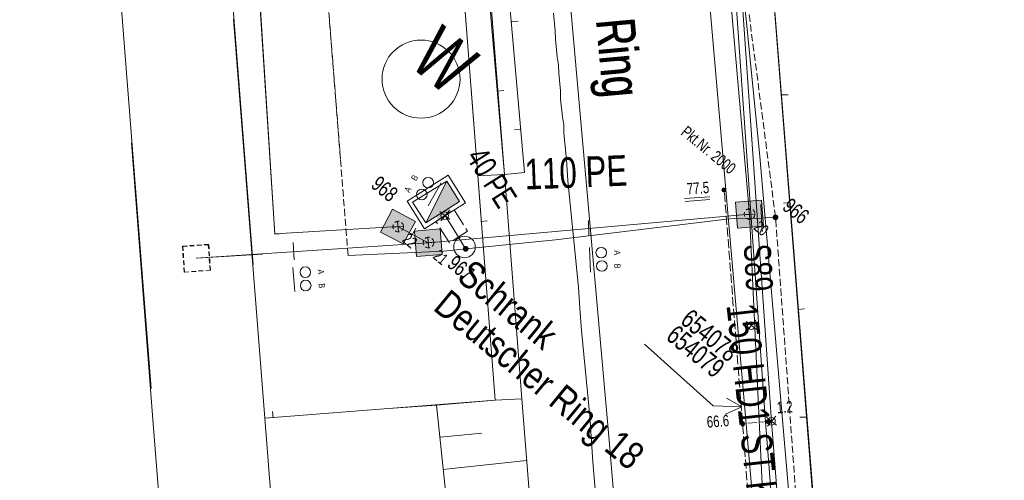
# Model space of a CAD drawing. Header units: metres. Extents: x -740 to 758, y -633 to 854.
# Tile 518 of 656: x -131 to -85, y -65 to -43. Entities that reach past the tile are written whole.
import ezdxf

# ---------------------------------------------------------------- set-up
doc = ezdxf.new("R2010")
doc.units = ezdxf.units.M
doc.header["$MEASUREMENT"] = 0
for name, pattern in [('208_125', [0.3328, 0.208, -0.1248]), ('333_125', [0.4576, 0.3328, -0.1248]), ('416_125', [0.5408, 0.416, -0.1248]), ('416_416', [0.832, 0.416, -0.416]), ('832_208', [1.04, 0.832, -0.208])]:
    doc.linetypes.add(name, pattern=pattern)
for name, color, linetype in [('Gas.LOVION', 7, 'Continuous'), ('Gis.LOVION', 7, 'Continuous'), ('Grundkarte.LOVION', 7, 'Continuous'), ('Strom.LOVION', 7, 'Continuous'), ('StromBemass.LOVION', 7, 'Continuous'), ('Telko.LOVION', 7, 'Continuous'), ('Wasser.LOVION', 7, 'Continuous'), ('wasser_projekt.LOVION', 7, 'Continuous')]:
    doc.layers.add(name, color=color, linetype=linetype)
doc.styles.add('ERSTELLTER_STIL_1', font='arial.ttf')

msp = doc.modelspace()

# ---------------------------------------------------------------- hatches: boundary and pattern name
at = {"layer": 'StromBemass.LOVION', "linetype": 'Continuous', "lineweight": 13}
for points in [[(-98.246, -51.363), (-98.239, -51.354), (-98.233, -51.344), (-98.229, -51.333), (-98.226, -51.321), (-98.225, -51.31), (-98.225, -51.298), (-98.226, -51.287), (-98.229, -51.275), (-98.234, -51.265), (-98.239, -51.254), (-98.246, -51.245), (-98.254, -51.237), (-98.263, -51.229), (-98.273, -51.223), (-98.284, -51.218), (-98.295, -51.215), (-98.306, -51.212), (-98.318, -51.212), (-98.329, -51.212), (-98.341, -51.215), (-98.352, -51.218), (-98.362, -51.223), (-98.372, -51.23), (-98.381, -51.237), (-98.389, -51.246), (-98.396, -51.255), (-98.401, -51.265), (-98.406, -51.276), (-98.409, -51.287), (-98.41, -51.299), (-98.41, -51.31), (-98.408, -51.322), (-98.405, -51.333), (-98.401, -51.344), (-98.396, -51.354), (-98.389, -51.364), (-98.381, -51.372), (-98.372, -51.38), (-98.362, -51.386), (-98.351, -51.391), (-98.34, -51.394), (-98.329, -51.396), (-98.317, -51.397), (-98.306, -51.396), (-98.294, -51.394), (-98.283, -51.39), (-98.273, -51.385), (-98.263, -51.379), (-98.254, -51.372)], [(-97.374, -62.228), (-97.368, -62.219), (-97.362, -62.208), (-97.358, -62.197), (-97.355, -62.186), (-97.353, -62.174), (-97.353, -62.162), (-97.355, -62.151), (-97.358, -62.139), (-97.362, -62.128), (-97.368, -62.118), (-97.375, -62.108), (-97.383, -62.1), (-97.392, -62.092), (-97.402, -62.086), (-97.413, -62.081), (-97.424, -62.077), (-97.436, -62.075), (-97.448, -62.074), (-97.459, -62.075), (-97.471, -62.077), (-97.482, -62.081), (-97.493, -62.086), (-97.503, -62.092), (-97.512, -62.1), (-97.52, -62.109), (-97.527, -62.118), (-97.533, -62.129), (-97.537, -62.14), (-97.54, -62.151), (-97.542, -62.163), (-97.541, -62.175), (-97.54, -62.187), (-97.537, -62.198), (-97.533, -62.209), (-97.527, -62.219), (-97.52, -62.229), (-97.512, -62.238), (-97.503, -62.245), (-97.493, -62.251), (-97.482, -62.256), (-97.471, -62.26), (-97.459, -62.262), (-97.447, -62.263), (-97.435, -62.262), (-97.424, -62.26), (-97.412, -62.256), (-97.402, -62.251), (-97.392, -62.245), (-97.383, -62.237)], [(-96.187, -62.13), (-96.18, -62.121), (-96.174, -62.11), (-96.17, -62.099), (-96.167, -62.088), (-96.166, -62.076), (-96.166, -62.064), (-96.167, -62.053), (-96.17, -62.041), (-96.175, -62.03), (-96.18, -62.02), (-96.187, -62.01), (-96.195, -62.002), (-96.205, -61.994), (-96.215, -61.988), (-96.225, -61.983), (-96.236, -61.979), (-96.248, -61.977), (-96.26, -61.977), (-96.272, -61.977), (-96.283, -61.98), (-96.294, -61.983), (-96.305, -61.988), (-96.315, -61.995), (-96.324, -62.002), (-96.332, -62.011), (-96.339, -62.02), (-96.345, -62.031), (-96.349, -62.042), (-96.352, -62.053), (-96.353, -62.065), (-96.353, -62.077), (-96.352, -62.088), (-96.349, -62.1), (-96.344, -62.111), (-96.339, -62.121), (-96.332, -62.131), (-96.324, -62.139), (-96.314, -62.147), (-96.304, -62.153), (-96.294, -62.158), (-96.283, -62.162), (-96.271, -62.164), (-96.259, -62.164), (-96.247, -62.164), (-96.236, -62.161), (-96.225, -62.158), (-96.214, -62.153), (-96.204, -62.146), (-96.195, -62.139)]]:
    msp.add_hatch(color=7, dxfattribs=at).paths.add_polyline_path(points)
at = {"layer": 'Telko.LOVION', "linetype": 'Continuous', "lineweight": 13}
for points in [[(-97.774, -51.874), (-97.686, -53.078), (-96.482, -52.99), (-96.57, -51.786)], [(-112.642, -52.767), (-113.703, -52.19), (-114.263, -53.265), (-113.205, -53.812)], [(-111.499, -53.113), (-112.687, -53.214), (-112.585, -54.401), (-111.398, -54.3)]]:
    msp.add_hatch(color=7, dxfattribs=at).paths.add_polyline_path(points)
at = {"layer": 'Wasser.LOVION', "linetype": 'Continuous', "lineweight": 13}
for points in [[(-112.162, -52.838), (-110.589, -51.842), (-111.184, -50.895)], [(-111.585, -52.693), (-110.959, -52.292), (-111.153, -51.971), (-111.792, -52.388)], [(-95.819, -52.662), (-95.809, -52.648), (-95.801, -52.634), (-95.795, -52.618), (-95.791, -52.602), (-95.789, -52.586), (-95.789, -52.569), (-95.791, -52.552), (-95.795, -52.536), (-95.801, -52.521), (-95.81, -52.506), (-95.819, -52.493), (-95.831, -52.481), (-95.844, -52.47), (-95.858, -52.461), (-95.873, -52.454), (-95.889, -52.449), (-95.905, -52.446), (-95.922, -52.445), (-95.938, -52.446), (-95.955, -52.449), (-95.97, -52.455), (-95.986, -52.462), (-96, -52.471), (-96.012, -52.481), (-96.024, -52.493), (-96.033, -52.507), (-96.041, -52.522), (-96.048, -52.537), (-96.052, -52.553), (-96.054, -52.57), (-96.054, -52.586), (-96.051, -52.603), (-96.047, -52.619), (-96.041, -52.635), (-96.033, -52.649), (-96.023, -52.663), (-96.012, -52.675), (-95.999, -52.685), (-95.985, -52.694), (-95.97, -52.701), (-95.954, -52.706), (-95.937, -52.709), (-95.921, -52.71), (-95.904, -52.709), (-95.888, -52.706), (-95.872, -52.701), (-95.857, -52.694), (-95.843, -52.685), (-95.83, -52.674)], [(-110.207, -54.121), (-110.197, -54.107), (-110.189, -54.092), (-110.183, -54.077), (-110.179, -54.061), (-110.177, -54.044), (-110.177, -54.027), (-110.179, -54.011), (-110.183, -53.995), (-110.189, -53.979), (-110.197, -53.965), (-110.207, -53.951), (-110.219, -53.939), (-110.231, -53.928), (-110.246, -53.92), (-110.261, -53.912), (-110.277, -53.907), (-110.293, -53.904), (-110.31, -53.903), (-110.326, -53.904), (-110.343, -53.908), (-110.359, -53.913), (-110.374, -53.92), (-110.388, -53.929), (-110.401, -53.94), (-110.412, -53.952), (-110.422, -53.965), (-110.43, -53.98), (-110.436, -53.996), (-110.44, -54.012), (-110.442, -54.028), (-110.442, -54.045), (-110.44, -54.062), (-110.436, -54.078), (-110.429, -54.093), (-110.421, -54.108), (-110.411, -54.121), (-110.4, -54.133), (-110.387, -54.144), (-110.373, -54.153), (-110.358, -54.16), (-110.342, -54.165), (-110.325, -54.168), (-110.309, -54.169), (-110.292, -54.168), (-110.276, -54.165), (-110.26, -54.16), (-110.245, -54.153), (-110.231, -54.144), (-110.218, -54.133)], [(-110.203, -54.123), (-110.193, -54.109), (-110.185, -54.094), (-110.179, -54.079), (-110.175, -54.063), (-110.173, -54.046), (-110.173, -54.029), (-110.175, -54.013), (-110.179, -53.997), (-110.185, -53.981), (-110.194, -53.967), (-110.203, -53.953), (-110.215, -53.941), (-110.228, -53.93), (-110.242, -53.921), (-110.257, -53.914), (-110.273, -53.909), (-110.289, -53.906), (-110.306, -53.905), (-110.323, -53.906), (-110.339, -53.909), (-110.355, -53.915), (-110.37, -53.922), (-110.384, -53.931), (-110.397, -53.942), (-110.408, -53.954), (-110.418, -53.967), (-110.426, -53.982), (-110.432, -53.998), (-110.436, -54.014), (-110.438, -54.03), (-110.438, -54.047), (-110.436, -54.064), (-110.432, -54.08), (-110.426, -54.095), (-110.418, -54.11), (-110.408, -54.123), (-110.396, -54.135), (-110.383, -54.146), (-110.369, -54.155), (-110.354, -54.162), (-110.338, -54.167), (-110.322, -54.17), (-110.305, -54.171), (-110.288, -54.17), (-110.272, -54.167), (-110.256, -54.162), (-110.241, -54.155), (-110.227, -54.146), (-110.214, -54.135)]]:
    msp.add_hatch(color=7, dxfattribs=at).paths.add_polyline_path(points)

# ---------------------------------------------------------------- linework, layer by layer
at = {"layer": 'Gas.LOVION', "color": 1, "linetype": 'Continuous', "lineweight": 18}
msp.add_lwpolyline([(-90.487, -130.18), (-90.516, -129.887), (-90.749, -129.614), (-90.777, -129.026), (-91.412, -119.512), (-92.926, -96.163), (-94.83, -70.798), (-96.651, -49.755), (-98.916, -26.893), (-100.112, -17.833)], dxfattribs=at)
at = {"layer": 'Grundkarte.LOVION', "color": 253, "linetype": 'Continuous', "lineweight": 18}
msp.add_lwpolyline([(-215.428, 117.732), (-210.543, 55.669), (-208.136, 55.845), (-143.025, 61.295), (-141.003, 61.463), (-140.912, 61.443), (-127.765, 42.453), (-127.327, 36.762), (-120.179, -54.783), (-127.327, 36.762), (-127.765, 42.453), (-140.912, 61.443), (-141.003, 61.463), (-143.025, 61.295), (-208.136, 55.845), (-210.543, 55.669), (-215.428, 117.732), (-220.517, 132.899), (-221.857, 149.024), (-220.517, 132.899)], close=True, dxfattribs=at)
at = {"layer": 'Grundkarte.LOVION', "color": 8, "linetype": 'Continuous', "lineweight": 18}
msp.add_lwpolyline([(-215.428, 117.732), (-210.543, 55.669), (-208.136, 55.845), (-143.025, 61.295), (-141.003, 61.463), (-140.912, 61.443), (-127.765, 42.453), (-127.327, 36.762), (-120.179, -54.783), (-127.327, 36.762), (-127.765, 42.453), (-140.912, 61.443), (-141.003, 61.463), (-143.025, 61.295), (-208.136, 55.845), (-210.543, 55.669), (-215.428, 117.732), (-220.517, 132.899), (-221.857, 149.024), (-220.517, 132.899)], close=True, dxfattribs=at)
at = {"layer": 'Grundkarte.LOVION', "color": 253, "linetype": 'Continuous', "lineweight": 18}
for points in [[(-120.179, -54.783), (-127.327, 36.762), (-127.765, 42.453), (-140.912, 61.443), (-139.507, 61.58), (-142.385, 95.554)], [(-102.251, -79.533), (-103.655, -62.764), (-106.285, -33.141), (-106.363, -32.646), (-106.386, -32.412), (-106.452, -32.034), (-106.539, -31.747), (-106.621, -31.518), (-106.837, -31.126), (-107.041, -30.85), (-107.412, -30.384), (-107.943, -29.786), (-108.238, -29.489), (-108.436, -29.272), (-108.661, -29.087), (-108.977, -28.882), (-109.132, -28.808)], [(-90.674, -109.671), (-96.939, -30.483)], [(-96.939, -30.483), (-90.674, -109.671)], [(-99.947, -31.457), (-96.693, -68.97)], [(-111.773, -32.022), (-111.188, -31.965), (-109.745, -50.651), (-108.934, -61.064), (-111.66, -61.301), (-113.89, -61.46), (-119.64, -61.904), (-121.097, -43.367), (-119.64, -61.904), (-116.284, -104.993), (-115.666, -112.824), (-114.13, -132.772), (-119.996, -133.227), (-185.413, -138.264)], [(-148.447, -110.975), (-121.422, -105.348), (-118.892, -105.219), (-118.067, -105.197), (-116.954, -105.088), (-116.401, -105.005), (-116.284, -104.993), (-119.64, -61.904), (-113.89, -61.46), (-111.66, -61.301), (-108.934, -61.064), (-109.745, -50.651), (-111.188, -31.965), (-111.773, -32.022)], [(-111.773, -32.022), (-111.188, -31.965), (-108.934, -61.064), (-113.89, -61.46), (-119.64, -61.904), (-121.097, -43.367)], [(-116.284, -104.993), (-119.64, -61.904), (-113.89, -61.46), (-111.66, -61.301), (-108.934, -61.064), (-109.745, -50.651), (-111.188, -31.965), (-111.773, -32.022)], [(-103.859, -70.351), (-104.398, -63.931), (-104.545, -61.817), (-104.934, -57.835), (-105.005, -56.808), (-105.071, -55.839), (-105.557, -50.862), (-105.622, -49.893), (-105.743, -48.663), (-105.75, -48.28), (-105.817, -47.902), (-105.897, -47.083), (-105.905, -46.699), (-105.985, -45.879), (-105.993, -45.496), (-106.06, -45.118), (-106.14, -44.298), (-106.148, -43.915), (-106.228, -43.095)], [(-106.228, -43.095), (-106.148, -43.915), (-106.14, -44.298), (-106.06, -45.118), (-105.993, -45.496), (-105.985, -45.879), (-105.905, -46.699), (-105.897, -47.083), (-105.817, -47.902), (-105.75, -48.28), (-105.743, -48.663), (-105.622, -49.893), (-105.557, -50.862), (-105.071, -55.839), (-105.005, -56.808), (-104.934, -57.835), (-104.545, -61.817), (-104.398, -63.931), (-103.859, -70.351)], [(-106.228, -43.095), (-106.148, -43.915), (-106.14, -44.298), (-106.06, -45.118), (-105.993, -45.496), (-105.985, -45.879), (-105.905, -46.699), (-105.897, -47.083), (-105.817, -47.902), (-105.75, -48.28), (-105.743, -48.663), (-105.622, -49.893), (-105.557, -50.862), (-105.071, -55.839), (-105.005, -56.808), (-104.934, -57.835), (-104.545, -61.817), (-104.398, -63.931), (-103.859, -70.351)]]:
    msp.add_lwpolyline(points, dxfattribs=at)
at = {"layer": 'Grundkarte.LOVION', "color": 8, "linetype": 'Continuous', "lineweight": 18}
for points in [[(-91.732, -96.741), (-96.939, -30.483), (-96.995, -29.306), (-96.907, -28.086), (-96.697, -26.913), (-96.428, -25.734), (-96.063, -24.634), (-95.58, -23.523), (-95.033, -22.464), (-94.364, -21.453), (-93.63, -20.495), (-92.8, -19.616), (-91.932, -18.821), (-70.791, -20.419)], [(-102.251, -79.533), (-103.655, -62.764), (-106.285, -33.141), (-106.363, -32.646), (-106.386, -32.412), (-106.452, -32.034), (-106.539, -31.747), (-106.621, -31.518), (-106.837, -31.126), (-107.041, -30.85), (-107.412, -30.384), (-107.943, -29.786), (-108.238, -29.489), (-108.436, -29.272), (-108.661, -29.087), (-108.977, -28.882), (-109.132, -28.808)], [(-142.829, -30.191), (-127.369, -29.004), (-124.907, -60.536)], [(-110.268, -30.19), (-108.51, -50.589), (-107.573, -50.498), (-109.449, -29.194)], [(-110.136, -30.029), (-108.387, -52.144), (-107.699, -61.002), (-104.931, -95.962), (-111.034, -122.716), (-101.531, -121.964), (-102.119, -129.558), (-102.288, -130.55), (-102.689, -131.89), (-114.13, -132.772), (-115.666, -112.824), (-116.284, -104.993), (-119.64, -61.904), (-121.097, -43.367), (-119.64, -61.904), (-116.284, -104.993), (-115.666, -112.824), (-114.13, -132.772), (-119.996, -133.227), (-185.413, -138.264)], [(-104.931, -95.962), (-107.699, -61.002), (-108.387, -52.144), (-110.136, -30.029)], [(-90.674, -109.671), (-96.939, -30.483)], [(-96.939, -30.483), (-90.674, -109.671)], [(-96.693, -68.97), (-99.947, -31.457)], [(-111.773, -32.022), (-111.188, -31.965), (-109.745, -50.651)], [(-106.228, -43.095), (-106.148, -43.915), (-106.14, -44.298), (-106.06, -45.118), (-105.993, -45.496), (-105.985, -45.879), (-105.905, -46.699), (-105.897, -47.083), (-105.817, -47.902), (-105.75, -48.28), (-105.743, -48.663), (-105.622, -49.893), (-105.557, -50.862), (-105.071, -55.839), (-105.005, -56.808), (-104.934, -57.835), (-104.545, -61.817), (-104.398, -63.931), (-103.859, -70.351)], [(-107.877, -43.463), (-108.169, -43.492)], [(-108.536, -46.69), (-108.829, -46.719)], [(-95.336, -46.878), (-95.661, -46.88)], [(-108.034, -48.503), (-107.741, -48.475)], [(-125.826, -49.12), (-124.815, -62.173), (-123.685, -76.456), (-123.645, -76.866), (-121.422, -105.348)], [(-108.51, -50.589), (-109.745, -50.651), (-108.934, -61.064)], [(-108.51, -50.589), (-108.387, -52.144)], [(-95.552, -51.923), (-95.259, -51.895)], [(-109.305, -52.736), (-109.598, -52.764)], [(-94.571, -56.822), (-94.863, -56.851)], [(-109.521, -57.781), (-109.196, -57.779)], [(-104.931, -95.962), (-107.699, -61.002)], [(-119.64, -61.904), (-113.89, -61.46)], [(-119.285, -61.603), (-119.256, -61.896)], [(-111.66, -61.301), (-113.89, -61.46)], [(-94.787, -61.868), (-94.462, -61.866)]]:
    msp.add_lwpolyline(points, dxfattribs=at)
at = {"layer": 'Grundkarte.LOVION', "color": 7, "linetype": 'Continuous', "lineweight": 13}
for points in [[(-104.931, -95.962), (-107.699, -61.002), (-108.934, -61.064), (-111.66, -61.301), (-110.822, -69.258)], [(-111.484, -62.791), (-109.552, -62.602)], [(-111.368, -64.287), (-107.477, -63.877)]]:
    msp.add_lwpolyline(points, dxfattribs=at)
at = {"layer": 'Strom.LOVION', "color": 1, "linetype": 'Continuous', "lineweight": 18}
for points in [[(-114.809, -148.045), (-114.895, -146.709), (-114.527, -145.638), (-114.314, -145.248), (-114.081, -145.062), (-113.706, -144.967), (-89.502, -143.428), (-92.284, -110.745), (-92.975, -101.857), (-96.098, -62.055), (-98.297, -30.498), (-98.76, -25.917), (-100.059, -17.769)], [(-141.409, -138.217), (-129.009, -137.02), (-123.902, -136.506), (-117.948, -144.953), (-89.84, -143.151), (-92.577, -110.774), (-93.262, -101.944), (-96.391, -62.084), (-98.59, -30.526), (-98.635, -30.22), (-99.053, -25.946), (-100.31, -18.074)]]:
    msp.add_lwpolyline(points, dxfattribs=at)
at = {"layer": 'Strom.LOVION', "color": 9, "linetype": 'Continuous', "lineweight": 18}
for points in [[(-96.339, -61.857), (-95.873, -62.24)], [(-96.283, -62.28), (-95.9, -61.814)]]:
    msp.add_lwpolyline(points, dxfattribs=at)
msp.add_circle((-96.106, -62.055), 0.178, dxfattribs=at)
at = {"layer": 'StromBemass.LOVION', "color": 7, "linetype": 'Continuous', "lineweight": 13}
for points in [[(-100.14, -51.707), (-98.966, -51.622)], [(-100.112, -51.837), (-98.968, -51.755)]]:
    msp.add_lwpolyline(points, dxfattribs=at)
at = {"layer": 'StromBemass.LOVION', "color": 7, "linetype": '416_125', "lineweight": 13}
for points in [[(-92.235, -128.474), (-92.295, -127.859), (-93.617, -110.861), (-94.322, -101.989), (-98.302, -51.305)], [(-96.245, -62.069), (-97.448, -62.158)]]:
    msp.add_lwpolyline(points, dxfattribs=at)
at = {"layer": 'StromBemass.LOVION', "color": 7, "linetype": 'Continuous', "lineweight": 13}
for centre, radius in [((-98.317, -51.304), 0.0927), ((-97.447, -62.169), 0.0943), ((-96.26, -62.071), 0.0939)]:
    msp.add_circle(centre, radius, dxfattribs=at)
at = {"layer": 'Telko.LOVION', "color": 1, "linetype": 'Continuous', "lineweight": 18}
for points in [[(-118.974, -53.35), (-119.166, -53.354), (-122.973, 6.287), (-126.419, 57.259), (-125.817, 57.598), (-123.776, 58.182), (-123.179, 58.122), (-123.766, 57.932), (-125.058, 57.54), (-124.943, 55.157), (-121.865, 5.08), (-119.874, -29.941), (-112.949, -30.033), (-107.261, -38.181)], [(-129.196, -135.871), (-128.698, -135.822), (-122.632, -135.288), (-122.128, -135.46), (-121.63, -135.412), (-112.251, -134.908), (-94.107, -133.667), (-91.295, -133.554), (-90.845, -133.17), (-92.054, -122.161), (-92.788, -111.784), (-95.065, -84.417), (-96.318, -70.086), (-96.321, -69.599), (-97.128, -52.432), (-100.165, -17.897)], [(-97.128, -52.432), (-112.057, -53.759), (-113.46, -53.009), (-119.176, -53.346), (-119.909, -41.921)], [(-112.057, -53.759), (-122.82, -54.471)], [(-119.74, -54.282), (-122.81, -54.479)]]:
    msp.add_lwpolyline(points, dxfattribs=at)
at = {"layer": 'Telko.LOVION', "color": 7, "linetype": 'Continuous', "lineweight": 13}
for points in [[(-112.047, -52.043), (-111.442, -50.979)], [(-97.362, -52.455), (-96.878, -52.422)], [(-97.151, -52.198), (-97.089, -52.679)], [(-113.695, -53.032), (-113.197, -52.983)], [(-113.47, -52.759), (-113.421, -53.257)], [(-104.607, -52.72), (-104.581, -53.441)], [(-112.903, -53.575), (-112.626, -53.075)], [(-118.324, -53.751), (-118.276, -54.544)], [(-112.291, -53.781), (-111.794, -53.733)], [(-112.067, -53.508), (-112.018, -54.006)], [(-104.559, -53.971), (-104.506, -55.119)], [(-118.329, -54.904), (-118.25, -56.019)], [(-98.199, -60.975), (-97.48, -61.377), (-98.245, -61.718)]]:
    msp.add_lwpolyline(points, dxfattribs=at)
for points in [[(-97.774, -51.874), (-96.57, -51.786), (-96.482, -52.99), (-97.686, -53.078)], [(-97.774, -51.874), (-96.57, -51.786), (-96.482, -52.99), (-97.686, -53.078)], [(-112.642, -52.767), (-113.205, -53.812), (-114.263, -53.265), (-113.703, -52.19)], [(-112.642, -52.767), (-113.205, -53.812), (-114.263, -53.265), (-113.703, -52.19)], [(-111.499, -53.113), (-111.398, -54.3), (-112.585, -54.401), (-112.687, -53.214)], [(-111.499, -53.113), (-111.398, -54.3), (-112.585, -54.401), (-112.687, -53.214)]]:
    msp.add_lwpolyline(points, close=True, dxfattribs=at)
at = {"layer": 'Telko.LOVION', "color": 9, "linetype": '208_125', "lineweight": 18}
for points in [[(-122.262, -53.825), (-122.174, -55.029), (-123.377, -55.117), (-123.465, -53.913)], [(-122.236, -53.847), (-122.164, -55.037), (-123.367, -55.125), (-123.439, -53.935)]]:
    msp.add_lwpolyline(points, close=True, dxfattribs=at)
at = {"layer": 'Telko.LOVION', "color": 9, "linetype": 'Continuous', "lineweight": 18}
for points in [[(-97.262, -57.41), (-96.796, -57.793)], [(-97.262, -57.41), (-96.796, -57.793)], [(-97.262, -57.41), (-96.796, -57.793)], [(-97.235, -57.836), (-96.839, -57.354)], [(-97.235, -57.836), (-96.839, -57.354)], [(-97.235, -57.836), (-96.839, -57.354)]]:
    msp.add_lwpolyline(points, dxfattribs=at)
at = {"layer": 'Telko.LOVION', "color": 49, "linetype": 'Continuous', "lineweight": 18}
msp.add_lwpolyline([(-102.006, -58.465), (-98.815, -61.331), (-97.48, -61.377)], dxfattribs=at)
at = {"layer": 'Telko.LOVION', "color": 7, "linetype": 'Continuous', "lineweight": 13}
for centre, radius in [((-112.05, -50.967), 0.247), ((-112.347, -51.517), 0.249), ((-104.013, -54.216), 0.246), ((-103.985, -54.836), 0.246), ((-117.755, -55.123), 0.247), ((-117.736, -55.742), 0.247)]:
    msp.add_circle(centre, radius, dxfattribs=at)
at = {"layer": 'Telko.LOVION', "color": 7, "linetype": '208_125', "lineweight": 13}
for centre, radius in [((-97.121, -52.425), 0.248), ((-113.441, -53.006), 0.247), ((-112.034, -53.75), 0.247)]:
    msp.add_circle(centre, radius, dxfattribs=at)
at = {"layer": 'Telko.LOVION', "color": 9, "linetype": 'Continuous', "lineweight": 18}
msp.add_circle((-97.038, -57.607), 0.178, dxfattribs=at)
msp.add_circle((-97.038, -57.607), 0.178, dxfattribs=at)
msp.add_circle((-97.038, -57.607), 0.178, dxfattribs=at)
at = {"layer": 'Wasser.LOVION', "color": 150, "linetype": '333_125', "lineweight": 18}
for points in [[(-116.122, -49.879), (-119.123, -11.928)], [(-89.973, -133.78), (-90.15, -131.211), (-90.392, -127.673), (-90.827, -121.716), (-91.017, -118.867), (-91.438, -112.894), (-92.366, -100.985), (-92.817, -95.014), (-95.918, -52.565), (-100.402, -18.186)], [(-115.768, -54.343), (-117.03, -38.418)]]:
    msp.add_lwpolyline(points, dxfattribs=at)
at = {"layer": 'Wasser.LOVION', "color": 7, "linetype": 'Continuous', "lineweight": 13}
for points in [[(-112.224, -53.11), (-110.317, -51.904), (-111.122, -50.623), (-113.029, -51.829)], [(-112.773, -51.878), (-112.162, -52.838), (-110.589, -51.842), (-111.184, -50.895)], [(-112.162, -52.838), (-111.184, -50.895), (-110.589, -51.842)]]:
    msp.add_lwpolyline(points, close=True, dxfattribs=at)
msp.add_lwpolyline([(-96.596, -51.981), (-96.531, -53.246)], dxfattribs=at)
at = {"layer": 'Wasser.LOVION', "color": 150, "linetype": 'Continuous', "lineweight": 18}
for points in [[(-115.768, -54.343), (-111.325, -54.145), (-110.3, -54.045), (-106.13, -53.622), (-98.053, -52.641), (-96.578, -52.615), (-95.918, -52.565)], [(-110.3, -54.045), (-110.367, -53.963), (-110.634, -53.501), (-111.264, -52.499)]]:
    msp.add_lwpolyline(points, dxfattribs=at)
at = {"layer": 'Wasser.LOVION', "color": 7, "linetype": '832_208', "lineweight": 13}
msp.add_lwpolyline([(-111.696, -52.763), (-110.848, -52.222), (-110.218, -53.224), (-111.066, -53.765)], close=True, dxfattribs=at)
at = {"layer": 'Wasser.LOVION', "color": 252, "linetype": '416_416', "lineweight": 18}
msp.add_lwpolyline([(-110.634, -53.501), (-111.264, -52.499)], dxfattribs=at)
at = {"layer": 'Wasser.LOVION', "color": 94, "linetype": 'Continuous', "lineweight": 18}
msp.add_circle((-112.382, -46.156), 1.812, dxfattribs=at)
at = {"layer": 'Wasser.LOVION', "color": 7, "linetype": 'Continuous', "lineweight": 13}
msp.add_circle((-110.363, -53.952), 0.5, dxfattribs=at)
at = {"layer": 'wasser_projekt.LOVION', "color": 9, "linetype": 'Continuous', "lineweight": 18}
for points in [[(-111.505, -52.301), (-111.039, -52.684)], [(-111.462, -52.74), (-111.066, -52.258)]]:
    msp.add_lwpolyline(points, dxfattribs=at)
msp.add_circle((-111.281, -52.496), 0.178, dxfattribs=at)

# ---------------------------------------------------------------- texts
at = {"layer": 'Gas.LOVION', "color": 1, "linetype": 'Continuous', "lineweight": 18, "insert": (-98.625, -56.71), "char_height": 1.42278, "attachment_point": 7, "rotation": 276.2446, "style": 'ERSTELLTER_STIL_1'}
msp.add_mtext('{\\A1;\\W0.72073x;150 HD1 ST KA (1975)}', dxfattribs=at)
at = {"layer": 'Gis.LOVION', "color": 44, "linetype": 'Continuous', "lineweight": 18, "attachment_point": 7, "style": 'ERSTELLTER_STIL_1'}
for s, insert, char_height, rotation in [('{\\A1;\\W0.71562x;zu Deutscher Ring}', (-105.802, -32.528), 1.77843, 275.2446), ('{\\A1;\\W0.71562x;zu Deutscher Ring}', (-105.791, -32.56), 1.77843, 275.2451), ('{\\A1;\\W0.71561x;zu Deutscher Ring}', (-105.776, -32.55), 1.77845, 275.2446)]:
    msp.add_mtext(s, dxfattribs=dict(at, insert=insert, char_height=char_height, rotation=rotation))
at = {"layer": 'Strom.LOVION', "color": 1, "linetype": 'Continuous', "lineweight": 18, "insert": (-100.358, -48.709), "char_height": 0.53354, "attachment_point": 7, "rotation": 320.584, "style": 'ERSTELLTER_STIL_1'}
msp.add_mtext('{\\A1;\\W0.72275x;Pkt.Nr. 2000}', dxfattribs=at)
at = {"layer": 'Strom.LOVION', "color": 7, "linetype": 'Continuous', "lineweight": 13, "attachment_point": 7, "style": 'ERSTELLTER_STIL_1'}
for insert, char_height, rotation in [((-95.699, -62.061), 0.44461, 320.5841), ((-95.406, -62.032), 0.44462, 320.5808)]:
    msp.add_mtext('{\\A1;\\W0.50000x; }', dxfattribs=dict(at, insert=insert, char_height=char_height, rotation=rotation))
at = {"layer": 'StromBemass.LOVION', "color": 7, "linetype": 'Continuous', "lineweight": 13, "char_height": 0.53354, "attachment_point": 7, "rotation": 4.244, "style": 'ERSTELLTER_STIL_1'}
for s, insert in [('{\\A1;\\W0.71557x;77.5}', (-100.016, -51.531)), ('{\\A1;\\W0.71557x;1.2}', (-95.842, -61.689)), ('{\\A1;\\W0.71560x;66.6}', (-99.091, -62.361))]:
    msp.add_mtext(s, dxfattribs=dict(at, insert=insert))
at = {"layer": 'Telko.LOVION', "color": 7, "linetype": 'Continuous', "lineweight": 13, "attachment_point": 7, "style": 'ERSTELLTER_STIL_1'}
for s, insert, char_height, rotation in [('{\\A1;\\W0.71560x;968}', (-114.76, -51.157), 0.71139, 320.585), ('{\\A1;\\W0.71575x;B}', (-112.613, -50.909), 0.28664, 60.823), ('{\\A1;\\W0.71038x;A}', (-112.924, -51.456), 0.28663, 60.8253), ('{\\A1;\\W0.71558x;966}', (-95.654, -52.186), 0.71139, 320.585), ('{\\A1;\\W0.71558x;967}', (-111.221, -54.846), 0.71141, 320.5833), ('{\\A1;\\W0.71041x;A}', (-103.421, -54.111), 0.28429, 272.0663), ('{\\A1;\\W0.71566x;B}', (-103.405, -54.732), 0.28432, 272.0688), ('{\\A1;\\W0.71038x;A}', (-117.185, -55.002), 0.28733, 273.2972), ('{\\A1;\\W0.71571x;B}', (-117.137, -55.65), 0.28733, 273.2972)]:
    msp.add_mtext(s, dxfattribs=dict(at, insert=insert, char_height=char_height, rotation=rotation))
at = {"layer": 'Telko.LOVION', "color": 250, "linetype": 'Continuous', "lineweight": 18, "attachment_point": 7, "style": 'ERSTELLTER_STIL_1'}
for s, insert, char_height, rotation in [('{\\A1;\\W0.71556x;20}', (-96.978, -53.113), 0.53355, 320.5849), ('{\\A1;\\W0.71561x;22}', (-113.298, -53.677), 0.53354, 320.584), ('{\\A1;\\W0.71561x;21}', (-111.868, -54.448), 0.53354, 320.584)]:
    msp.add_mtext(s, dxfattribs=dict(at, insert=insert, char_height=char_height, rotation=rotation))
at = {"layer": 'Telko.LOVION', "color": 220, "linetype": 'Continuous', "lineweight": 18, "char_height": 0.88921, "attachment_point": 7, "rotation": 320.5839, "style": 'ERSTELLTER_STIL_1'}
for s, insert in [('{\\A1;\\W0.71562x;654078}', (-100.398, -57.47)), ('{\\A1;\\W0.71562x;654079}', (-101.064, -58.215))]:
    msp.add_mtext(s, dxfattribs=dict(at, insert=insert))
at = {"layer": 'Wasser.LOVION', "color": 94, "linetype": 'Continuous', "lineweight": 18, "attachment_point": 7, "rotation": 320.5841, "style": 'ERSTELLTER_STIL_1'}
for s, insert, char_height in [('{\\A1;\\W0.71562x;W}', (-112.988, -45.487), 2.48982), ('{\\A1;\\W0.80002x;Schrank}', (-110.793, -55.465), 1.28137), ('{\\A1;\\W0.80002x;Deutscher Ring 18}', (-112.115, -57.144), 1.28137)]:
    msp.add_mtext(s, dxfattribs=dict(at, insert=insert, char_height=char_height))
at = {"layer": 'Wasser.LOVION', "color": 150, "linetype": 'Continuous', "lineweight": 18, "attachment_point": 7, "style": 'ERSTELLTER_STIL_1'}
for s, insert, char_height, rotation in [('{\\A1;\\W0.71557x;40 PE}', (-110.332, -49.788), 1.0671, 302.2454), ('{\\A1;\\W0.73216x;110 PE}', (-107.545, -51.308), 1.42278, 2.2426)]:
    msp.add_mtext(s, dxfattribs=dict(at, insert=insert, char_height=char_height, rotation=rotation))
at = {"layer": 'Wasser.LOVION', "color": 7, "linetype": 'Continuous', "lineweight": 13, "insert": (-97.411, -53.846), "char_height": 1.24492, "attachment_point": 7, "rotation": 273.2443, "style": 'ERSTELLTER_STIL_1'}
msp.add_mtext('{\\A1;\\W0.71562x;S89}', dxfattribs=at)

doc.saveas('drawing.dxf')
